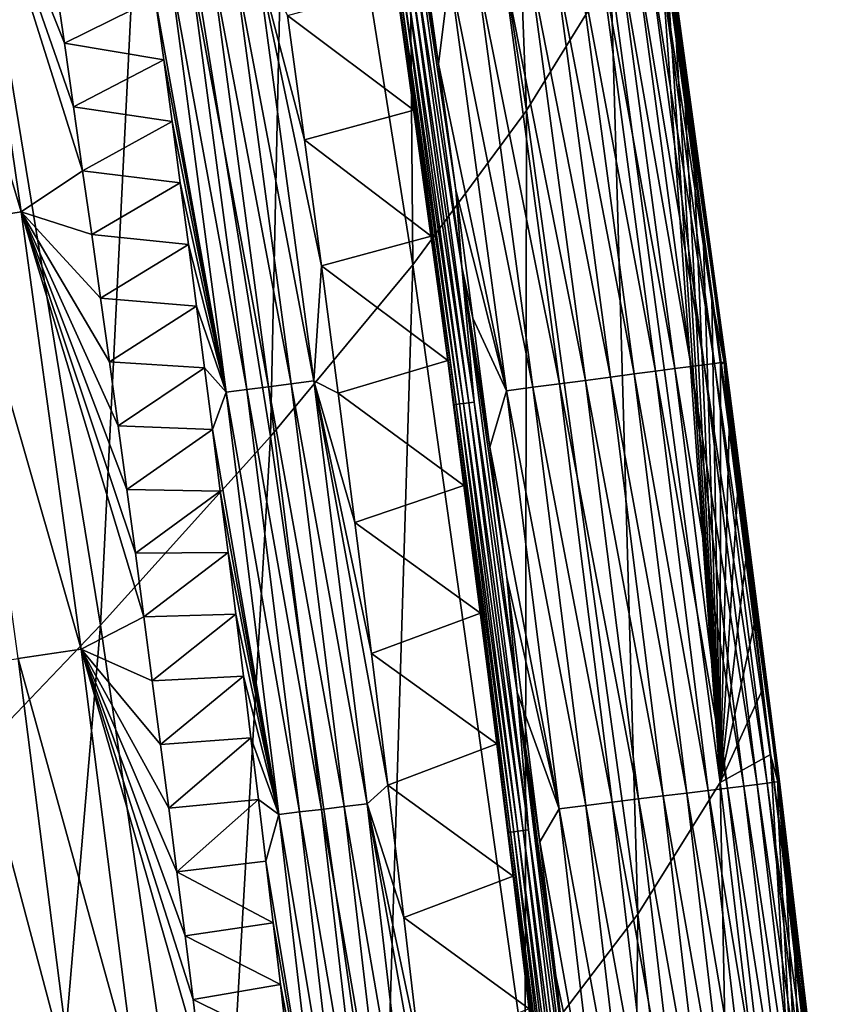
# Model space of a CAD drawing. Header units: millimetres. Extents: x -300 to 300, y -500 to 500.
# Tile 923 of 990: x 275 to 290, y 239 to 257. Entities that reach past the tile are written whole.
import ezdxf

# ---------------------------------------------------------------- set-up
doc = ezdxf.new("R2010")
doc.units = ezdxf.units.MM
doc.header["$LTSCALE"] = 81.481481
for name, color, linetype in [('19', 7, 'CONTINUOUS'), ('23', 7, 'CONTINUOUS'), ('26', 7, 'CONTINUOUS'), ('27', 7, 'CONTINUOUS'), ('29', 7, 'CONTINUOUS'), ('30', 7, 'CONTINUOUS'), ('32', 7, 'CONTINUOUS')]:
    doc.layers.add(name, color=color, linetype=linetype)

msp = doc.modelspace()

# ---------------------------------------------------------------- linework, layer by layer
at = {"layer": '19', "color": 153, "linetype": 'Continuous', "true_color": 0x80a2b4}
for points in [[(284.351, 255.33, 14.636), (283.704, 271.927, 9.891), (282.151, 269.372, 14.697), (284.351, 255.33, 14.636)], [(285.876, 257.805, 9.852), (283.704, 271.927, 9.891), (284.351, 255.33, 14.636), (285.876, 257.805, 9.852)], [(282.29, 252.532, 19.188), (282.151, 269.372, 14.697), (280.069, 266.473, 19.27), (282.29, 252.532, 19.188)], [(284.351, 255.33, 14.636), (282.151, 269.372, 14.697), (282.29, 252.532, 19.188), (284.351, 255.33, 14.636)], [(279.709, 249.419, 23.516), (280.069, 266.473, 19.27), (277.475, 263.238, 23.614), (279.709, 249.419, 23.516)], [(282.29, 252.532, 19.188), (280.069, 266.473, 19.27), (279.709, 249.419, 23.516), (282.29, 252.532, 19.188)], [(276.627, 246, 27.623), (277.475, 263.238, 23.614), (274.387, 259.675, 27.736), (276.627, 246, 27.623)], [(279.709, 249.419, 23.516), (277.475, 263.238, 23.614), (276.627, 246, 27.623), (279.709, 249.419, 23.516)], [(276.627, 246, 27.623), (274.387, 259.675, 27.736), (273.061, 242.28, 31.516), (276.627, 246, 27.623)], [(285.876, 257.805, 9.852), (287.863, 243.149, 9.814), (286.733, 258.978, 6.06), (285.876, 257.805, 9.852)], [(286.733, 258.978, 6.06), (287.863, 243.149, 9.814), (286.9, 257.799, 6.054), (286.733, 258.978, 6.06)], [(286.367, 240.764, 14.577), (285.876, 257.805, 9.852), (284.351, 255.33, 14.636), (286.367, 240.764, 14.577)], [(287.863, 243.149, 9.814), (285.876, 257.805, 9.852), (286.367, 240.764, 14.577), (287.863, 243.149, 9.814)], [(286.9, 257.799, 6.054), (287.863, 243.149, 9.814), (287.066, 256.62, 6.048), (286.9, 257.799, 6.054)], [(287.066, 256.62, 6.048), (287.863, 243.149, 9.814), (287.229, 255.441, 6.042), (287.066, 256.62, 6.048)], [(287.229, 255.441, 6.042), (287.863, 243.149, 9.814), (287.391, 254.263, 6.036), (287.229, 255.441, 6.042)], [(284.326, 238.079, 19.111), (284.351, 255.33, 14.636), (282.29, 252.532, 19.188), (284.326, 238.079, 19.111)], [(286.367, 240.764, 14.577), (284.351, 255.33, 14.636), (284.326, 238.079, 19.111), (286.367, 240.764, 14.577)], [(287.391, 254.263, 6.036), (287.863, 243.149, 9.814), (287.551, 253.084, 6.03), (287.391, 254.263, 6.036)], [(287.551, 253.084, 6.03), (287.863, 243.149, 9.814), (287.71, 251.906, 6.024), (287.551, 253.084, 6.03)], [(281.759, 235.1, 23.422), (282.29, 252.532, 19.188), (279.709, 249.419, 23.516), (281.759, 235.1, 23.422)], [(284.326, 238.079, 19.111), (282.29, 252.532, 19.188), (281.759, 235.1, 23.422), (284.326, 238.079, 19.111)], [(287.71, 251.906, 6.024), (287.863, 243.149, 9.814), (287.867, 250.727, 6.018), (287.71, 251.906, 6.024)], [(287.867, 250.727, 6.018), (287.863, 243.149, 9.814), (288.022, 249.549, 6.012), (287.867, 250.727, 6.018)], [(288.022, 249.549, 6.012), (287.863, 243.149, 9.814), (288.176, 248.37, 6.007), (288.022, 249.549, 6.012)], [(278.685, 231.836, 27.515), (279.709, 249.419, 23.516), (276.627, 246, 27.623), (278.685, 231.836, 27.515)], [(281.759, 235.1, 23.422), (279.709, 249.419, 23.516), (278.685, 231.836, 27.515), (281.759, 235.1, 23.422)], [(288.176, 248.37, 6.007), (287.863, 243.149, 9.814), (288.328, 247.192, 6.001), (288.176, 248.37, 6.007)], [(288.328, 247.192, 6.001), (287.863, 243.149, 9.814), (288.479, 246.014, 5.995), (288.328, 247.192, 6.001)], [(275.119, 228.291, 31.396), (276.627, 246, 27.623), (273.061, 242.28, 31.516), (275.119, 228.291, 31.396)], [(278.685, 231.836, 27.515), (276.627, 246, 27.623), (275.119, 228.291, 31.396), (278.685, 231.836, 27.515)], [(288.479, 246.014, 5.995), (287.863, 243.149, 9.814), (288.628, 244.836, 5.989), (288.479, 246.014, 5.995)], [(288.628, 244.836, 5.989), (287.863, 243.149, 9.814), (288.776, 243.658, 5.984), (288.628, 244.836, 5.989)], [(287.863, 243.149, 9.814), (289.672, 227.949, 9.778), (288.776, 243.658, 5.984), (287.863, 243.149, 9.814)], [(288.776, 243.658, 5.984), (289.672, 227.949, 9.778), (288.922, 242.48, 5.978), (288.776, 243.658, 5.984)], [(288.202, 225.666, 14.521), (287.863, 243.149, 9.814), (286.367, 240.764, 14.577), (288.202, 225.666, 14.521)], [(289.672, 227.949, 9.778), (287.863, 243.149, 9.814), (288.202, 225.666, 14.521), (289.672, 227.949, 9.778)], [(288.922, 242.48, 5.978), (289.672, 227.949, 9.778), (289.066, 241.302, 5.972), (288.922, 242.48, 5.978)], [(289.066, 241.302, 5.972), (289.672, 227.949, 9.778), (289.209, 240.125, 5.967), (289.066, 241.302, 5.972)], [(286.183, 223.105, 19.038), (286.367, 240.764, 14.577), (284.326, 238.079, 19.111), (286.183, 223.105, 19.038)], [(288.202, 225.666, 14.521), (286.367, 240.764, 14.577), (286.183, 223.105, 19.038), (288.202, 225.666, 14.521)], [(289.209, 240.125, 5.967), (289.672, 227.949, 9.778), (289.351, 238.947, 5.961), (289.209, 240.125, 5.967)]]:
    msp.add_3dface(points, dxfattribs=at)
at = {"layer": '23', "color": 153, "linetype": 'Continuous', "true_color": 0x80a2b4}
for points in [[(275.969, 256.55, 2.503), (275.8, 257.706, 2.506), (277.618, 257.366, 1.249), (275.969, 256.55, 2.503)], [(277.771, 256.25, 1.251), (275.969, 256.55, 2.503), (277.618, 257.366, 1.249), (277.771, 256.25, 1.251)], [(276.135, 255.394, 2.499), (275.969, 256.55, 2.503), (277.771, 256.25, 1.251), (276.135, 255.394, 2.499)], [(277.922, 255.133, 1.253), (276.135, 255.394, 2.499), (277.771, 256.25, 1.251), (277.922, 255.133, 1.253)], [(276.3, 254.238, 2.496), (276.135, 255.394, 2.499), (277.922, 255.133, 1.253), (276.3, 254.238, 2.496)], [(278.071, 254.017, 1.254), (276.3, 254.238, 2.496), (277.922, 255.133, 1.253), (278.071, 254.017, 1.254)], [(276.464, 253.083, 2.493), (276.3, 254.238, 2.496), (278.071, 254.017, 1.254), (276.464, 253.083, 2.493)], [(278.219, 252.9, 1.256), (276.464, 253.083, 2.493), (278.071, 254.017, 1.254), (278.219, 252.9, 1.256)], [(276.625, 251.927, 2.489), (276.464, 253.083, 2.493), (278.219, 252.9, 1.256), (276.625, 251.927, 2.489)], [(278.366, 251.783, 1.257), (276.625, 251.927, 2.489), (278.219, 252.9, 1.256), (278.366, 251.783, 1.257)], [(276.786, 250.772, 2.486), (276.625, 251.927, 2.489), (278.366, 251.783, 1.257), (276.786, 250.772, 2.486)], [(278.511, 250.666, 1.259), (276.786, 250.772, 2.486), (278.366, 251.783, 1.257), (278.511, 250.666, 1.259)], [(276.944, 249.616, 2.483), (276.786, 250.772, 2.486), (278.511, 250.666, 1.259), (276.944, 249.616, 2.483)], [(278.655, 249.549, 1.261), (276.944, 249.616, 2.483), (278.511, 250.666, 1.259), (278.655, 249.549, 1.261)], [(277.101, 248.461, 2.479), (276.944, 249.616, 2.483), (278.655, 249.549, 1.261), (277.101, 248.461, 2.479)], [(278.797, 248.432, 1.262), (277.101, 248.461, 2.479), (278.655, 249.549, 1.261), (278.797, 248.432, 1.262)], [(277.257, 247.305, 2.476), (277.101, 248.461, 2.479), (278.797, 248.432, 1.262), (277.257, 247.305, 2.476)], [(278.938, 247.315, 1.264), (277.257, 247.305, 2.476), (278.797, 248.432, 1.262), (278.938, 247.315, 1.264)], [(277.411, 246.15, 2.473), (277.257, 247.305, 2.476), (278.938, 247.315, 1.264), (277.411, 246.15, 2.473)], [(279.077, 246.197, 1.266), (277.411, 246.15, 2.473), (278.938, 247.315, 1.264), (279.077, 246.197, 1.266)], [(277.563, 244.994, 2.469), (277.411, 246.15, 2.473), (279.077, 246.197, 1.266), (277.563, 244.994, 2.469)], [(279.215, 245.079, 1.267), (277.563, 244.994, 2.469), (279.077, 246.197, 1.266), (279.215, 245.079, 1.267)], [(277.714, 243.839, 2.466), (277.563, 244.994, 2.469), (279.215, 245.079, 1.267), (277.714, 243.839, 2.466)], [(279.352, 243.961, 1.269), (277.714, 243.839, 2.466), (279.215, 245.079, 1.267), (279.352, 243.961, 1.269)], [(277.863, 242.683, 2.463), (277.714, 243.839, 2.466), (279.352, 243.961, 1.269), (277.863, 242.683, 2.463)], [(279.487, 242.843, 1.27), (277.863, 242.683, 2.463), (279.352, 243.961, 1.269), (279.487, 242.843, 1.27)], [(278.011, 241.527, 2.459), (277.863, 242.683, 2.463), (279.487, 242.843, 1.27), (278.011, 241.527, 2.459)], [(279.622, 241.724, 1.272), (278.011, 241.527, 2.459), (279.487, 242.843, 1.27), (279.622, 241.724, 1.272)], [(279.754, 240.606, 1.273), (278.011, 241.527, 2.459), (279.622, 241.724, 1.272), (279.754, 240.606, 1.273)], [(278.157, 240.372, 2.456), (278.011, 241.527, 2.459), (279.754, 240.606, 1.273), (278.157, 240.372, 2.456)], [(279.886, 239.487, 1.275), (278.157, 240.372, 2.456), (279.754, 240.606, 1.273), (279.886, 239.487, 1.275)], [(278.302, 239.216, 2.453), (278.157, 240.372, 2.456), (279.886, 239.487, 1.275), (278.302, 239.216, 2.453)], [(280.016, 238.368, 1.276), (278.302, 239.216, 2.453), (279.886, 239.487, 1.275), (280.016, 238.368, 1.276)], [(278.446, 238.06, 2.449), (278.302, 239.216, 2.453), (280.016, 238.368, 1.276), (278.446, 238.06, 2.449)]]:
    msp.add_3dface(points, dxfattribs=at)
at = {"layer": '26', "color": 153, "linetype": 'Continuous', "true_color": 0x80a2b4}
for points in [[(274.028, 261.402, 3.449), (275.187, 253.493, 3.436), (272.889, 261.207, 4.491), (274.028, 261.402, 3.449)], [(275.8, 257.706, 2.506), (275.969, 256.55, 2.503), (274.028, 261.402, 3.449), (275.8, 257.706, 2.506)], [(275.969, 256.55, 2.503), (276.135, 255.394, 2.499), (274.028, 261.402, 3.449), (275.969, 256.55, 2.503)], [(276.135, 255.394, 2.499), (276.3, 254.238, 2.496), (274.028, 261.402, 3.449), (276.135, 255.394, 2.499)], [(274.028, 261.402, 3.449), (276.3, 254.238, 2.496), (275.187, 253.493, 3.436), (274.028, 261.402, 3.449)], [(272.889, 261.207, 4.491), (275.187, 253.493, 3.436), (274.047, 253.309, 4.49), (272.889, 261.207, 4.491)], [(276.3, 254.238, 2.496), (276.464, 253.083, 2.493), (275.187, 253.493, 3.436), (276.3, 254.238, 2.496)], [(275.187, 253.493, 3.436), (276.271, 245.567, 3.423), (274.047, 253.309, 4.49), (275.187, 253.493, 3.436)], [(276.464, 253.083, 2.493), (276.625, 251.927, 2.489), (275.187, 253.493, 3.436), (276.464, 253.083, 2.493)], [(276.625, 251.927, 2.489), (276.786, 250.772, 2.486), (275.187, 253.493, 3.436), (276.625, 251.927, 2.489)], [(276.786, 250.772, 2.486), (276.944, 249.616, 2.483), (275.187, 253.493, 3.436), (276.786, 250.772, 2.486)], [(276.944, 249.616, 2.483), (277.101, 248.461, 2.479), (275.187, 253.493, 3.436), (276.944, 249.616, 2.483)], [(277.101, 248.461, 2.479), (277.257, 247.305, 2.476), (275.187, 253.493, 3.436), (277.101, 248.461, 2.479)], [(277.257, 247.305, 2.476), (277.411, 246.15, 2.473), (275.187, 253.493, 3.436), (277.257, 247.305, 2.476)], [(275.187, 253.493, 3.436), (277.411, 246.15, 2.473), (276.271, 245.567, 3.423), (275.187, 253.493, 3.436)], [(274.047, 253.309, 4.49), (276.271, 245.567, 3.423), (275.13, 245.394, 4.487), (274.047, 253.309, 4.49)], [(277.411, 246.15, 2.473), (277.563, 244.994, 2.469), (276.271, 245.567, 3.423), (277.411, 246.15, 2.473)], [(276.271, 245.567, 3.423), (277.284, 237.623, 3.409), (275.13, 245.394, 4.487), (276.271, 245.567, 3.423)], [(277.563, 244.994, 2.469), (277.714, 243.839, 2.466), (276.271, 245.567, 3.423), (277.563, 244.994, 2.469)], [(277.714, 243.839, 2.466), (277.863, 242.683, 2.463), (276.271, 245.567, 3.423), (277.714, 243.839, 2.466)], [(277.863, 242.683, 2.463), (278.011, 241.527, 2.459), (276.271, 245.567, 3.423), (277.863, 242.683, 2.463)], [(278.011, 241.527, 2.459), (278.157, 240.372, 2.456), (276.271, 245.567, 3.423), (278.011, 241.527, 2.459)], [(278.157, 240.372, 2.456), (278.302, 239.216, 2.453), (276.271, 245.567, 3.423), (278.157, 240.372, 2.456)], [(278.302, 239.216, 2.453), (278.446, 238.06, 2.449), (276.271, 245.567, 3.423), (278.302, 239.216, 2.453)], [(276.271, 245.567, 3.423), (278.446, 238.06, 2.449), (277.284, 237.623, 3.409), (276.271, 245.567, 3.423)], [(275.13, 245.394, 4.487), (276.142, 237.462, 4.484), (274.072, 245.233, 5.642), (275.13, 245.394, 4.487)], [(274.072, 245.233, 5.642), (276.142, 237.462, 4.484), (275.085, 237.311, 5.65), (274.072, 245.233, 5.642)], [(275.13, 245.394, 4.487), (277.284, 237.623, 3.409), (276.142, 237.462, 4.484), (275.13, 245.394, 4.487)]]:
    msp.add_3dface(points, dxfattribs=at)
at = {"layer": '27', "color": 153, "linetype": 'Continuous', "true_color": 0x80a2b4}
for points in [[(282.752, 256.174, 0.031), (282.434, 258.444, 0.031), (282.959, 257.819, 0.098), (282.752, 256.174, 0.031)], [(287.333, 250.69, 2.555), (286.018, 258.249, 2.104), (286.312, 258.29, 2.576), (287.333, 250.69, 2.555)], [(287.573, 250.721, 3.048), (286.312, 258.29, 2.576), (286.55, 258.323, 3.073), (287.573, 250.721, 3.048)], [(287.333, 250.69, 2.555), (286.312, 258.29, 2.576), (287.573, 250.721, 3.048), (287.333, 250.69, 2.555)], [(287.756, 250.745, 3.557), (286.55, 258.323, 3.073), (286.73, 258.349, 3.585), (287.756, 250.745, 3.557)], [(287.573, 250.721, 3.048), (286.55, 258.323, 3.073), (287.756, 250.745, 3.557), (287.573, 250.721, 3.048)], [(287.88, 250.761, 4.071), (286.73, 258.349, 3.585), (286.852, 258.366, 4.102), (287.88, 250.761, 4.071)], [(287.756, 250.745, 3.557), (286.73, 258.349, 3.585), (287.88, 250.761, 4.071), (287.756, 250.745, 3.557)], [(287.949, 250.77, 4.582), (286.852, 258.366, 4.102), (286.918, 258.375, 4.616), (287.949, 250.77, 4.582)], [(287.88, 250.761, 4.071), (286.852, 258.366, 4.102), (287.949, 250.77, 4.582), (287.88, 250.761, 4.071)], [(286.897, 258.372, 5.601), (287.935, 250.768, 5.563), (286.931, 258.377, 5.118), (286.897, 258.372, 5.601)], [(286.9, 257.799, 6.054), (287.066, 256.62, 6.048), (286.897, 258.372, 5.601), (286.9, 257.799, 6.054)], [(287.066, 256.62, 6.048), (287.229, 255.441, 6.042), (286.897, 258.372, 5.601), (287.066, 256.62, 6.048)], [(287.229, 255.441, 6.042), (287.391, 254.263, 6.036), (286.897, 258.372, 5.601), (287.229, 255.441, 6.042)], [(287.391, 254.263, 6.036), (287.551, 253.084, 6.03), (286.897, 258.372, 5.601), (287.391, 254.263, 6.036)], [(287.551, 253.084, 6.03), (287.71, 251.906, 6.024), (286.897, 258.372, 5.601), (287.551, 253.084, 6.03)], [(286.897, 258.372, 5.601), (287.71, 251.906, 6.024), (287.935, 250.768, 5.563), (286.897, 258.372, 5.601)], [(287.966, 250.773, 5.082), (286.918, 258.375, 4.616), (286.931, 258.377, 5.118), (287.966, 250.773, 5.082)], [(287.949, 250.77, 4.582), (286.918, 258.375, 4.616), (287.966, 250.773, 5.082), (287.949, 250.77, 4.582)], [(287.935, 250.768, 5.563), (287.966, 250.773, 5.082), (286.931, 258.377, 5.118), (287.935, 250.768, 5.563)], [(285.875, 250.498, 0.92), (284.399, 258.021, 0.637), (284.855, 258.085, 0.928), (285.875, 250.498, 0.92)], [(286.302, 250.554, 1.263), (284.855, 258.085, 0.928), (285.282, 258.145, 1.273), (286.302, 250.554, 1.263)], [(285.875, 250.498, 0.92), (284.855, 258.085, 0.928), (286.302, 250.554, 1.263), (285.875, 250.498, 0.92)], [(286.692, 250.605, 1.654), (285.282, 258.145, 1.273), (285.672, 258.2, 1.667), (286.692, 250.605, 1.654)], [(286.302, 250.554, 1.263), (285.282, 258.145, 1.273), (286.692, 250.605, 1.654), (286.302, 250.554, 1.263)], [(287.038, 250.651, 2.087), (285.672, 258.2, 1.667), (286.018, 258.249, 2.104), (287.038, 250.651, 2.087)], [(286.692, 250.605, 1.654), (285.672, 258.2, 1.667), (287.038, 250.651, 2.087), (286.692, 250.605, 1.654)], [(287.038, 250.651, 2.087), (286.018, 258.249, 2.104), (287.333, 250.69, 2.555), (287.038, 250.651, 2.087)], [(284.948, 250.376, 0.398), (283.442, 257.887, 0.223), (283.925, 257.955, 0.401), (284.948, 250.376, 0.398)], [(285.421, 250.438, 0.632), (283.925, 257.955, 0.401), (284.399, 258.021, 0.637), (285.421, 250.438, 0.632)], [(284.948, 250.376, 0.398), (283.925, 257.955, 0.401), (285.421, 250.438, 0.632), (284.948, 250.376, 0.398)], [(285.421, 250.438, 0.632), (284.399, 258.021, 0.637), (285.875, 250.498, 0.92), (285.421, 250.438, 0.632)], [(283.984, 250.25, 0.098), (282.752, 256.174, 0.031), (282.959, 257.819, 0.098), (283.984, 250.25, 0.098)], [(284.466, 250.313, 0.221), (282.959, 257.819, 0.098), (283.442, 257.887, 0.223), (284.466, 250.313, 0.221)], [(283.984, 250.25, 0.098), (282.959, 257.819, 0.098), (284.466, 250.313, 0.221), (283.984, 250.25, 0.098)], [(284.466, 250.313, 0.221), (283.442, 257.887, 0.223), (284.948, 250.376, 0.398), (284.466, 250.313, 0.221)], [(283.066, 253.883, 0.031), (282.752, 256.174, 0.031), (283.984, 250.25, 0.098), (283.066, 253.883, 0.031)], [(283.377, 251.567, 0.031), (283.066, 253.883, 0.031), (283.984, 250.25, 0.098), (283.377, 251.567, 0.031)], [(287.71, 251.906, 6.024), (287.867, 250.727, 6.018), (287.935, 250.768, 5.563), (287.71, 251.906, 6.024)], [(283.686, 249.225, 0.031), (283.377, 251.567, 0.031), (283.984, 250.25, 0.098), (283.686, 249.225, 0.031)], [(288.843, 243.153, 4.041), (287.756, 250.745, 3.557), (287.88, 250.761, 4.071), (288.843, 243.153, 4.041)], [(287.867, 250.727, 6.018), (288.022, 249.549, 6.012), (287.935, 250.768, 5.563), (287.867, 250.727, 6.018)], [(288.915, 243.161, 4.55), (287.88, 250.761, 4.071), (287.949, 250.77, 4.582), (288.915, 243.161, 4.55)], [(288.843, 243.153, 4.041), (287.88, 250.761, 4.071), (288.915, 243.161, 4.55), (288.843, 243.153, 4.041)], [(287.935, 250.768, 5.563), (288.907, 243.16, 5.527), (287.966, 250.773, 5.082), (287.935, 250.768, 5.563)], [(288.022, 249.549, 6.012), (288.176, 248.37, 6.007), (287.935, 250.768, 5.563), (288.022, 249.549, 6.012)], [(288.176, 248.37, 6.007), (288.328, 247.192, 6.001), (287.935, 250.768, 5.563), (288.176, 248.37, 6.007)], [(288.328, 247.192, 6.001), (288.479, 246.014, 5.995), (287.935, 250.768, 5.563), (288.328, 247.192, 6.001)], [(288.479, 246.014, 5.995), (288.628, 244.836, 5.989), (287.935, 250.768, 5.563), (288.479, 246.014, 5.995)], [(288.628, 244.836, 5.989), (288.776, 243.658, 5.984), (287.935, 250.768, 5.563), (288.628, 244.836, 5.989)], [(287.935, 250.768, 5.563), (288.776, 243.658, 5.984), (288.907, 243.16, 5.527), (287.935, 250.768, 5.563)], [(288.935, 243.164, 5.047), (287.949, 250.77, 4.582), (287.966, 250.773, 5.082), (288.935, 243.164, 5.047)], [(288.915, 243.161, 4.55), (287.949, 250.77, 4.582), (288.935, 243.164, 5.047), (288.915, 243.161, 4.55)], [(288.907, 243.16, 5.527), (288.935, 243.164, 5.047), (287.966, 250.773, 5.082), (288.907, 243.16, 5.527)], [(287.647, 243.006, 1.64), (286.302, 250.554, 1.263), (286.692, 250.605, 1.654), (287.647, 243.006, 1.64)], [(287.994, 243.048, 2.07), (286.692, 250.605, 1.654), (287.038, 250.651, 2.087), (287.994, 243.048, 2.07)], [(287.647, 243.006, 1.64), (286.692, 250.605, 1.654), (287.994, 243.048, 2.07), (287.647, 243.006, 1.64)], [(288.29, 243.085, 2.535), (287.038, 250.651, 2.087), (287.333, 250.69, 2.555), (288.29, 243.085, 2.535)], [(287.994, 243.048, 2.07), (287.038, 250.651, 2.087), (288.29, 243.085, 2.535), (287.994, 243.048, 2.07)], [(288.531, 243.114, 3.025), (287.333, 250.69, 2.555), (287.573, 250.721, 3.048), (288.531, 243.114, 3.025)], [(288.29, 243.085, 2.535), (287.333, 250.69, 2.555), (288.531, 243.114, 3.025), (288.29, 243.085, 2.535)], [(288.715, 243.137, 3.53), (287.573, 250.721, 3.048), (287.756, 250.745, 3.557), (288.715, 243.137, 3.53)], [(288.531, 243.114, 3.025), (287.573, 250.721, 3.048), (288.715, 243.137, 3.53), (288.531, 243.114, 3.025)], [(288.715, 243.137, 3.53), (287.756, 250.745, 3.557), (288.843, 243.153, 4.041), (288.715, 243.137, 3.53)], [(286.378, 242.85, 0.627), (284.948, 250.376, 0.398), (285.421, 250.438, 0.632), (286.378, 242.85, 0.627)], [(286.831, 242.906, 0.913), (285.421, 250.438, 0.632), (285.875, 250.498, 0.92), (286.831, 242.906, 0.913)], [(286.378, 242.85, 0.627), (285.421, 250.438, 0.632), (286.831, 242.906, 0.913), (286.378, 242.85, 0.627)], [(287.257, 242.958, 1.253), (285.875, 250.498, 0.92), (286.302, 250.554, 1.263), (287.257, 242.958, 1.253)], [(286.831, 242.906, 0.913), (285.875, 250.498, 0.92), (287.257, 242.958, 1.253), (286.831, 242.906, 0.913)], [(287.257, 242.958, 1.253), (286.302, 250.554, 1.263), (287.647, 243.006, 1.64), (287.257, 242.958, 1.253)], [(284.945, 242.674, 0.097), (283.686, 249.225, 0.031), (283.984, 250.25, 0.098), (284.945, 242.674, 0.097)], [(285.426, 242.733, 0.219), (283.984, 250.25, 0.098), (284.466, 250.313, 0.221), (285.426, 242.733, 0.219)], [(284.945, 242.674, 0.097), (283.984, 250.25, 0.098), (285.426, 242.733, 0.219), (284.945, 242.674, 0.097)], [(285.906, 242.792, 0.395), (284.466, 250.313, 0.221), (284.948, 250.376, 0.398), (285.906, 242.792, 0.395)], [(285.426, 242.733, 0.219), (284.466, 250.313, 0.221), (285.906, 242.792, 0.395), (285.426, 242.733, 0.219)], [(285.906, 242.792, 0.395), (284.948, 250.376, 0.398), (286.378, 242.85, 0.627), (285.906, 242.792, 0.395)], [(283.991, 246.862, 0.031), (283.686, 249.225, 0.031), (284.945, 242.674, 0.097), (283.991, 246.862, 0.031)], [(284.292, 244.477, 0.031), (283.991, 246.862, 0.031), (284.945, 242.674, 0.097), (284.292, 244.477, 0.031)], [(284.59, 242.071, 0.031), (284.292, 244.477, 0.031), (284.945, 242.674, 0.097), (284.59, 242.071, 0.031)], [(288.776, 243.658, 5.984), (288.922, 242.48, 5.978), (288.907, 243.16, 5.527), (288.776, 243.658, 5.984)], [(289.427, 235.504, 3.002), (288.29, 243.085, 2.535), (288.531, 243.114, 3.025), (289.427, 235.504, 3.002)], [(289.613, 235.525, 3.504), (288.531, 243.114, 3.025), (288.715, 243.137, 3.53), (289.613, 235.525, 3.504)], [(289.427, 235.504, 3.002), (288.531, 243.114, 3.025), (289.613, 235.525, 3.504), (289.427, 235.504, 3.002)], [(289.743, 235.54, 4.012), (288.715, 243.137, 3.53), (288.843, 243.153, 4.041), (289.743, 235.54, 4.012)], [(289.613, 235.525, 3.504), (288.715, 243.137, 3.53), (289.743, 235.54, 4.012), (289.613, 235.525, 3.504)], [(289.818, 235.548, 4.518), (288.843, 243.153, 4.041), (288.915, 243.161, 4.55), (289.818, 235.548, 4.518)], [(289.743, 235.54, 4.012), (288.843, 243.153, 4.041), (289.818, 235.548, 4.518), (289.743, 235.54, 4.012)], [(288.907, 243.16, 5.527), (289.817, 235.548, 5.492), (288.935, 243.164, 5.047), (288.907, 243.16, 5.527)], [(288.922, 242.48, 5.978), (289.066, 241.302, 5.972), (288.907, 243.16, 5.527), (288.922, 242.48, 5.978)], [(289.066, 241.302, 5.972), (289.209, 240.125, 5.967), (288.907, 243.16, 5.527), (289.066, 241.302, 5.972)], [(289.209, 240.125, 5.967), (289.351, 238.947, 5.961), (288.907, 243.16, 5.527), (289.209, 240.125, 5.967)], [(289.351, 238.947, 5.961), (289.491, 237.769, 5.956), (288.907, 243.16, 5.527), (289.351, 238.947, 5.961)], [(289.491, 237.769, 5.956), (289.629, 236.592, 5.95), (288.907, 243.16, 5.527), (289.491, 237.769, 5.956)], [(288.907, 243.16, 5.527), (289.629, 236.592, 5.95), (289.817, 235.548, 5.492), (288.907, 243.16, 5.527)], [(289.841, 235.551, 5.014), (288.915, 243.161, 4.55), (288.935, 243.164, 5.047), (289.841, 235.551, 5.014)], [(289.818, 235.548, 4.518), (288.915, 243.161, 4.55), (289.841, 235.551, 5.014), (289.818, 235.548, 4.518)], [(289.817, 235.548, 5.492), (289.841, 235.551, 5.014), (288.935, 243.164, 5.047), (289.817, 235.548, 5.492)], [(288.151, 235.357, 1.243), (286.831, 242.906, 0.913), (287.257, 242.958, 1.253), (288.151, 235.357, 1.243)], [(288.541, 235.402, 1.628), (287.257, 242.958, 1.253), (287.647, 243.006, 1.64), (288.541, 235.402, 1.628)], [(288.151, 235.357, 1.243), (287.257, 242.958, 1.253), (288.541, 235.402, 1.628), (288.151, 235.357, 1.243)], [(288.887, 235.442, 2.055), (287.647, 243.006, 1.64), (287.994, 243.048, 2.07), (288.887, 235.442, 2.055)], [(288.541, 235.402, 1.628), (287.647, 243.006, 1.64), (288.887, 235.442, 2.055), (288.541, 235.402, 1.628)], [(289.184, 235.476, 2.516), (287.994, 243.048, 2.07), (288.29, 243.085, 2.535), (289.184, 235.476, 2.516)], [(288.887, 235.442, 2.055), (287.994, 243.048, 2.07), (289.184, 235.476, 2.516), (288.887, 235.442, 2.055)], [(289.184, 235.476, 2.516), (288.29, 243.085, 2.535), (289.427, 235.504, 3.002), (289.184, 235.476, 2.516)], [(286.324, 235.148, 0.218), (284.945, 242.674, 0.097), (285.426, 242.733, 0.219), (286.324, 235.148, 0.218)], [(286.803, 235.203, 0.393), (285.426, 242.733, 0.219), (285.906, 242.792, 0.395), (286.803, 235.203, 0.393)], [(286.324, 235.148, 0.218), (285.426, 242.733, 0.219), (286.803, 235.203, 0.393), (286.324, 235.148, 0.218)], [(287.273, 235.257, 0.622), (285.906, 242.792, 0.395), (286.378, 242.85, 0.627), (287.273, 235.257, 0.622)], [(286.803, 235.203, 0.393), (285.906, 242.792, 0.395), (287.273, 235.257, 0.622), (286.803, 235.203, 0.393)], [(287.725, 235.308, 0.906), (286.378, 242.85, 0.627), (286.831, 242.906, 0.913), (287.725, 235.308, 0.906)], [(287.273, 235.257, 0.622), (286.378, 242.85, 0.627), (287.725, 235.308, 0.906), (287.273, 235.257, 0.622)], [(287.725, 235.308, 0.906), (286.831, 242.906, 0.913), (288.151, 235.357, 1.243), (287.725, 235.308, 0.906)], [(285.845, 235.092, 0.096), (284.59, 242.071, 0.031), (284.945, 242.674, 0.097), (285.845, 235.092, 0.096)], [(285.845, 235.092, 0.096), (284.945, 242.674, 0.097), (286.324, 235.148, 0.218), (285.845, 235.092, 0.096)], [(284.884, 239.646, 0.031), (284.59, 242.071, 0.031), (285.845, 235.092, 0.096), (284.884, 239.646, 0.031)], [(285.174, 237.202, 0.031), (284.884, 239.646, 0.031), (285.845, 235.092, 0.096), (285.174, 237.202, 0.031)]]:
    msp.add_3dface(points, dxfattribs=at)
at = {"layer": '29', "color": 153, "linetype": 'Continuous', "true_color": 0x80a2b4}
for points in [[(282.308, 255.334, 0.5), (280.015, 257.052, 0.5), (281.995, 257.587, 0.5), (282.308, 255.334, 0.5)], [(280.324, 254.799, 0.5), (280.015, 257.052, 0.5), (282.308, 255.334, 0.5), (280.324, 254.799, 0.5)], [(282.618, 253.054, 0.5), (280.324, 254.799, 0.5), (282.308, 255.334, 0.5), (282.618, 253.054, 0.5)], [(280.632, 252.514, 0.5), (280.324, 254.799, 0.5), (282.618, 253.054, 0.5), (280.632, 252.514, 0.5)], [(282.92, 250.799, 0.5), (280.632, 252.514, 0.5), (282.618, 253.054, 0.5), (282.92, 250.799, 0.5)], [(280.936, 250.203, 0.5), (280.632, 252.514, 0.5), (282.92, 250.799, 0.5), (280.936, 250.203, 0.5)], [(283.216, 248.534, 0.5), (280.936, 250.203, 0.5), (282.92, 250.799, 0.5), (283.216, 248.534, 0.5)], [(281.238, 247.86, 0.5), (280.936, 250.203, 0.5), (283.216, 248.534, 0.5), (281.238, 247.86, 0.5)], [(283.513, 246.221, 0.5), (281.238, 247.86, 0.5), (283.216, 248.534, 0.5), (283.513, 246.221, 0.5)], [(281.538, 245.489, 0.5), (281.238, 247.86, 0.5), (283.513, 246.221, 0.5), (281.538, 245.489, 0.5)], [(283.812, 243.847, 0.5), (281.538, 245.489, 0.5), (283.513, 246.221, 0.5), (283.812, 243.847, 0.5)], [(281.833, 243.102, 0.5), (281.538, 245.489, 0.5), (283.812, 243.847, 0.5), (281.833, 243.102, 0.5)], [(284.108, 241.449, 0.5), (281.833, 243.102, 0.5), (283.812, 243.847, 0.5), (284.108, 241.449, 0.5)], [(282.124, 240.7, 0.5), (281.833, 243.102, 0.5), (284.108, 241.449, 0.5), (282.124, 240.7, 0.5)], [(284.397, 239.045, 0.5), (282.124, 240.7, 0.5), (284.108, 241.449, 0.5), (284.397, 239.045, 0.5)], [(282.411, 238.278, 0.5), (282.124, 240.7, 0.5), (284.397, 239.045, 0.5), (282.411, 238.278, 0.5)]]:
    msp.add_3dface(points, dxfattribs=at)
at = {"layer": '30', "color": 153, "linetype": 'Continuous', "true_color": 0x80a2b4}
for points in [[(282.434, 258.444, 0.031), (282.752, 256.174, 0.031), (282.11, 260.194, 0.028), (282.434, 258.444, 0.031)], [(282.752, 256.174, 0.031), (283.066, 253.883, 0.031), (282.11, 260.194, 0.028), (282.752, 256.174, 0.031)], [(283.066, 253.883, 0.031), (283.179, 252.494, 0.028), (282.11, 260.194, 0.028), (283.066, 253.883, 0.031)], [(283.179, 252.494, 0.028), (282.35, 257.791, 0.042), (282.11, 260.194, 0.028), (283.179, 252.494, 0.028)], [(283.076, 250.002, 0.307), (281.988, 257.74, 0.404), (282.023, 257.745, 0.307), (283.076, 250.002, 0.307)], [(283.04, 249.997, 0.404), (281.995, 257.587, 0.5), (281.988, 257.74, 0.404), (283.04, 249.997, 0.404)], [(283.04, 249.997, 0.404), (281.988, 257.74, 0.404), (283.076, 250.002, 0.307), (283.04, 249.997, 0.404)], [(283.133, 250.01, 0.216), (282.023, 257.745, 0.307), (282.081, 257.754, 0.216), (283.133, 250.01, 0.216)], [(283.076, 250.002, 0.307), (282.023, 257.745, 0.307), (283.133, 250.01, 0.216), (283.076, 250.002, 0.307)], [(283.21, 250.02, 0.138), (282.081, 257.754, 0.216), (282.158, 257.764, 0.138), (283.21, 250.02, 0.138)], [(283.133, 250.01, 0.216), (282.081, 257.754, 0.216), (283.21, 250.02, 0.138), (283.133, 250.01, 0.216)], [(283.302, 250.032, 0.079), (282.158, 257.764, 0.138), (282.25, 257.777, 0.079), (283.302, 250.032, 0.079)], [(283.21, 250.02, 0.138), (282.158, 257.764, 0.138), (283.302, 250.032, 0.079), (283.21, 250.02, 0.138)], [(283.402, 250.045, 0.042), (282.25, 257.777, 0.079), (282.35, 257.791, 0.042), (283.402, 250.045, 0.042)], [(283.302, 250.032, 0.079), (282.25, 257.777, 0.079), (283.402, 250.045, 0.042), (283.302, 250.032, 0.079)], [(283.402, 250.045, 0.042), (282.35, 257.791, 0.042), (283.179, 252.494, 0.028), (283.402, 250.045, 0.042)], [(282.308, 255.334, 0.5), (281.995, 257.587, 0.5), (283.04, 249.997, 0.404), (282.308, 255.334, 0.5)], [(282.618, 253.054, 0.5), (282.308, 255.334, 0.5), (283.04, 249.997, 0.404), (282.618, 253.054, 0.5)], [(283.066, 253.883, 0.031), (283.377, 251.567, 0.031), (283.179, 252.494, 0.028), (283.066, 253.883, 0.031)], [(282.92, 250.799, 0.5), (282.618, 253.054, 0.5), (283.04, 249.997, 0.404), (282.92, 250.799, 0.5)], [(283.377, 251.567, 0.031), (283.686, 249.225, 0.031), (283.179, 252.494, 0.028), (283.377, 251.567, 0.031)], [(283.686, 249.225, 0.031), (283.991, 246.862, 0.031), (283.179, 252.494, 0.028), (283.686, 249.225, 0.031)], [(283.991, 246.862, 0.031), (284.179, 244.785, 0.028), (283.179, 252.494, 0.028), (283.991, 246.862, 0.031)], [(284.179, 244.785, 0.028), (283.402, 250.045, 0.042), (283.179, 252.494, 0.028), (284.179, 244.785, 0.028)], [(283.216, 248.534, 0.5), (282.92, 250.799, 0.5), (283.04, 249.997, 0.404), (283.216, 248.534, 0.5)], [(284.06, 242.25, 0.307), (283.04, 249.997, 0.404), (283.076, 250.002, 0.307), (284.06, 242.25, 0.307)], [(284.025, 242.246, 0.404), (283.216, 248.534, 0.5), (283.04, 249.997, 0.404), (284.025, 242.246, 0.404)], [(284.025, 242.246, 0.404), (283.04, 249.997, 0.404), (284.06, 242.25, 0.307), (284.025, 242.246, 0.404)], [(284.118, 242.257, 0.216), (283.076, 250.002, 0.307), (283.133, 250.01, 0.216), (284.118, 242.257, 0.216)], [(284.06, 242.25, 0.307), (283.076, 250.002, 0.307), (284.118, 242.257, 0.216), (284.06, 242.25, 0.307)], [(284.195, 242.267, 0.138), (283.133, 250.01, 0.216), (283.21, 250.02, 0.138), (284.195, 242.267, 0.138)], [(284.118, 242.257, 0.216), (283.133, 250.01, 0.216), (284.195, 242.267, 0.138), (284.118, 242.257, 0.216)], [(284.287, 242.278, 0.079), (283.21, 250.02, 0.138), (283.302, 250.032, 0.079), (284.287, 242.278, 0.079)], [(284.195, 242.267, 0.138), (283.21, 250.02, 0.138), (284.287, 242.278, 0.079), (284.195, 242.267, 0.138)], [(284.387, 242.29, 0.042), (283.302, 250.032, 0.079), (283.402, 250.045, 0.042), (284.387, 242.29, 0.042)], [(284.287, 242.278, 0.079), (283.302, 250.032, 0.079), (284.387, 242.29, 0.042), (284.287, 242.278, 0.079)], [(284.387, 242.29, 0.042), (283.402, 250.045, 0.042), (284.179, 244.785, 0.028), (284.387, 242.29, 0.042)], [(283.513, 246.221, 0.5), (283.216, 248.534, 0.5), (284.025, 242.246, 0.404), (283.513, 246.221, 0.5)], [(283.991, 246.862, 0.031), (284.292, 244.477, 0.031), (284.179, 244.785, 0.028), (283.991, 246.862, 0.031)], [(283.812, 243.847, 0.5), (283.513, 246.221, 0.5), (284.025, 242.246, 0.404), (283.812, 243.847, 0.5)], [(284.292, 244.477, 0.031), (284.59, 242.071, 0.031), (284.179, 244.785, 0.028), (284.292, 244.477, 0.031)], [(284.59, 242.071, 0.031), (284.884, 239.646, 0.031), (284.179, 244.785, 0.028), (284.59, 242.071, 0.031)], [(284.884, 239.646, 0.031), (285.174, 237.202, 0.031), (284.179, 244.785, 0.028), (284.884, 239.646, 0.031)], [(285.174, 237.202, 0.031), (285.115, 237.069, 0.028), (284.179, 244.785, 0.028), (285.174, 237.202, 0.031)], [(285.115, 237.069, 0.028), (284.387, 242.29, 0.042), (284.179, 244.785, 0.028), (285.115, 237.069, 0.028)], [(284.108, 241.449, 0.5), (283.812, 243.847, 0.5), (284.025, 242.246, 0.404), (284.108, 241.449, 0.5)], [(284.981, 234.49, 0.307), (284.025, 242.246, 0.404), (284.06, 242.25, 0.307), (284.981, 234.49, 0.307)], [(284.945, 234.486, 0.404), (284.108, 241.449, 0.5), (284.025, 242.246, 0.404), (284.945, 234.486, 0.404)], [(284.945, 234.486, 0.404), (284.025, 242.246, 0.404), (284.981, 234.49, 0.307), (284.945, 234.486, 0.404)], [(285.038, 234.497, 0.216), (284.06, 242.25, 0.307), (284.118, 242.257, 0.216), (285.038, 234.497, 0.216)], [(284.981, 234.49, 0.307), (284.06, 242.25, 0.307), (285.038, 234.497, 0.216), (284.981, 234.49, 0.307)], [(285.116, 234.506, 0.138), (284.118, 242.257, 0.216), (284.195, 242.267, 0.138), (285.116, 234.506, 0.138)], [(285.038, 234.497, 0.216), (284.118, 242.257, 0.216), (285.116, 234.506, 0.138), (285.038, 234.497, 0.216)], [(285.208, 234.516, 0.079), (284.195, 242.267, 0.138), (284.287, 242.278, 0.079), (285.208, 234.516, 0.079)], [(285.116, 234.506, 0.138), (284.195, 242.267, 0.138), (285.208, 234.516, 0.079), (285.116, 234.506, 0.138)], [(285.308, 234.528, 0.042), (284.287, 242.278, 0.079), (284.387, 242.29, 0.042), (285.308, 234.528, 0.042)], [(285.208, 234.516, 0.079), (284.287, 242.278, 0.079), (285.308, 234.528, 0.042), (285.208, 234.516, 0.079)], [(285.308, 234.528, 0.042), (284.387, 242.29, 0.042), (285.115, 237.069, 0.028), (285.308, 234.528, 0.042)], [(284.397, 239.045, 0.5), (284.108, 241.449, 0.5), (284.945, 234.486, 0.404), (284.397, 239.045, 0.5)]]:
    msp.add_3dface(points, dxfattribs=at)
at = {"layer": '32', "color": 153, "linetype": 'Continuous', "true_color": 0x80a2b4}
for points in [[(280.493, 250.428, 0.521), (279.05, 258.028, 0.585), (279.461, 258.086, 0.521), (280.493, 250.428, 0.521)], [(280.015, 257.052, 0.5), (280.324, 254.799, 0.5), (279.461, 258.086, 0.521), (280.015, 257.052, 0.5)], [(280.324, 254.799, 0.5), (280.632, 252.514, 0.5), (279.461, 258.086, 0.521), (280.324, 254.799, 0.5)], [(280.632, 252.514, 0.5), (280.493, 250.428, 0.521), (279.461, 258.086, 0.521), (280.632, 252.514, 0.5)], [(279.279, 250.27, 0.849), (277.886, 257.865, 1.034), (278.256, 257.917, 0.844), (279.279, 250.27, 0.849)], [(279.672, 250.321, 0.696), (278.256, 257.917, 0.844), (278.646, 257.972, 0.693), (279.672, 250.321, 0.696)], [(279.279, 250.27, 0.849), (278.256, 257.917, 0.844), (279.672, 250.321, 0.696), (279.279, 250.27, 0.849)], [(280.079, 250.374, 0.586), (278.646, 257.972, 0.693), (279.05, 258.028, 0.585), (280.079, 250.374, 0.586)], [(279.672, 250.321, 0.696), (278.646, 257.972, 0.693), (280.079, 250.374, 0.586), (279.672, 250.321, 0.696)], [(280.079, 250.374, 0.586), (279.05, 258.028, 0.585), (280.493, 250.428, 0.521), (280.079, 250.374, 0.586)], [(278.906, 250.221, 1.042), (277.618, 257.366, 1.249), (277.886, 257.865, 1.034), (278.906, 250.221, 1.042)], [(278.906, 250.221, 1.042), (277.886, 257.865, 1.034), (279.279, 250.27, 0.849), (278.906, 250.221, 1.042)], [(277.771, 256.25, 1.251), (277.618, 257.366, 1.249), (278.906, 250.221, 1.042), (277.771, 256.25, 1.251)], [(277.922, 255.133, 1.253), (277.771, 256.25, 1.251), (278.906, 250.221, 1.042), (277.922, 255.133, 1.253)], [(278.071, 254.017, 1.254), (277.922, 255.133, 1.253), (278.906, 250.221, 1.042), (278.071, 254.017, 1.254)], [(278.219, 252.9, 1.256), (278.071, 254.017, 1.254), (278.906, 250.221, 1.042), (278.219, 252.9, 1.256)], [(278.366, 251.783, 1.257), (278.219, 252.9, 1.256), (278.906, 250.221, 1.042), (278.366, 251.783, 1.257)], [(280.632, 252.514, 0.5), (280.936, 250.203, 0.5), (280.493, 250.428, 0.521), (280.632, 252.514, 0.5)], [(278.511, 250.666, 1.259), (278.366, 251.783, 1.257), (278.906, 250.221, 1.042), (278.511, 250.666, 1.259)], [(278.655, 249.549, 1.261), (278.511, 250.666, 1.259), (278.906, 250.221, 1.042), (278.655, 249.549, 1.261)], [(281.459, 242.763, 0.521), (280.079, 250.374, 0.586), (280.493, 250.428, 0.521), (281.459, 242.763, 0.521)], [(280.936, 250.203, 0.5), (281.238, 247.86, 0.5), (280.493, 250.428, 0.521), (280.936, 250.203, 0.5)], [(281.238, 247.86, 0.5), (281.538, 245.489, 0.5), (280.493, 250.428, 0.521), (281.238, 247.86, 0.5)], [(281.538, 245.489, 0.5), (281.833, 243.102, 0.5), (280.493, 250.428, 0.521), (281.538, 245.489, 0.5)], [(281.833, 243.102, 0.5), (281.459, 242.763, 0.521), (280.493, 250.428, 0.521), (281.833, 243.102, 0.5)], [(280.235, 242.614, 0.854), (278.906, 250.221, 1.042), (279.279, 250.27, 0.849), (280.235, 242.614, 0.854)], [(280.631, 242.662, 0.699), (279.279, 250.27, 0.849), (279.672, 250.321, 0.696), (280.631, 242.662, 0.699)], [(280.235, 242.614, 0.854), (279.279, 250.27, 0.849), (280.631, 242.662, 0.699), (280.235, 242.614, 0.854)], [(281.041, 242.712, 0.588), (279.672, 250.321, 0.696), (280.079, 250.374, 0.586), (281.041, 242.712, 0.588)], [(280.631, 242.662, 0.699), (279.672, 250.321, 0.696), (281.041, 242.712, 0.588), (280.631, 242.662, 0.699)], [(281.041, 242.712, 0.588), (280.079, 250.374, 0.586), (281.459, 242.763, 0.521), (281.041, 242.712, 0.588)], [(279.859, 242.568, 1.05), (278.655, 249.549, 1.261), (278.906, 250.221, 1.042), (279.859, 242.568, 1.05)], [(279.859, 242.568, 1.05), (278.906, 250.221, 1.042), (280.235, 242.614, 0.854), (279.859, 242.568, 1.05)], [(278.797, 248.432, 1.262), (278.655, 249.549, 1.261), (279.859, 242.568, 1.05), (278.797, 248.432, 1.262)], [(278.938, 247.315, 1.264), (278.797, 248.432, 1.262), (279.859, 242.568, 1.05), (278.938, 247.315, 1.264)], [(279.077, 246.197, 1.266), (278.938, 247.315, 1.264), (279.859, 242.568, 1.05), (279.077, 246.197, 1.266)], [(279.215, 245.079, 1.267), (279.077, 246.197, 1.266), (279.859, 242.568, 1.05), (279.215, 245.079, 1.267)], [(279.352, 243.961, 1.269), (279.215, 245.079, 1.267), (279.859, 242.568, 1.05), (279.352, 243.961, 1.269)], [(279.487, 242.843, 1.27), (279.352, 243.961, 1.269), (279.859, 242.568, 1.05), (279.487, 242.843, 1.27)], [(281.833, 243.102, 0.5), (282.124, 240.7, 0.5), (281.459, 242.763, 0.521), (281.833, 243.102, 0.5)], [(279.622, 241.724, 1.272), (279.487, 242.843, 1.27), (279.859, 242.568, 1.05), (279.622, 241.724, 1.272)], [(282.362, 235.09, 0.522), (281.041, 242.712, 0.588), (281.459, 242.763, 0.521), (282.362, 235.09, 0.522)], [(282.124, 240.7, 0.5), (282.411, 238.278, 0.5), (281.459, 242.763, 0.521), (282.124, 240.7, 0.5)], [(282.411, 238.278, 0.5), (282.694, 235.835, 0.5), (281.459, 242.763, 0.521), (282.411, 238.278, 0.5)], [(282.694, 235.835, 0.5), (282.362, 235.09, 0.522), (281.459, 242.763, 0.521), (282.694, 235.835, 0.5)], [(280.75, 234.907, 1.058), (279.622, 241.724, 1.272), (279.859, 242.568, 1.05), (280.75, 234.907, 1.058)], [(281.128, 234.95, 0.859), (279.859, 242.568, 1.05), (280.235, 242.614, 0.854), (281.128, 234.95, 0.859)], [(280.75, 234.907, 1.058), (279.859, 242.568, 1.05), (281.128, 234.95, 0.859), (280.75, 234.907, 1.058)], [(281.527, 234.995, 0.702), (280.235, 242.614, 0.854), (280.631, 242.662, 0.699), (281.527, 234.995, 0.702)], [(281.128, 234.95, 0.859), (280.235, 242.614, 0.854), (281.527, 234.995, 0.702), (281.128, 234.95, 0.859)], [(281.941, 235.042, 0.589), (280.631, 242.662, 0.699), (281.041, 242.712, 0.588), (281.941, 235.042, 0.589)], [(281.527, 234.995, 0.702), (280.631, 242.662, 0.699), (281.941, 235.042, 0.589), (281.527, 234.995, 0.702)], [(281.941, 235.042, 0.589), (281.041, 242.712, 0.588), (282.362, 235.09, 0.522), (281.941, 235.042, 0.589)], [(279.754, 240.606, 1.273), (279.622, 241.724, 1.272), (280.75, 234.907, 1.058), (279.754, 240.606, 1.273)], [(279.886, 239.487, 1.275), (279.754, 240.606, 1.273), (280.75, 234.907, 1.058), (279.886, 239.487, 1.275)], [(280.016, 238.368, 1.276), (279.886, 239.487, 1.275), (280.75, 234.907, 1.058), (280.016, 238.368, 1.276)]]:
    msp.add_3dface(points, dxfattribs=at)

doc.saveas('drawing.dxf')
